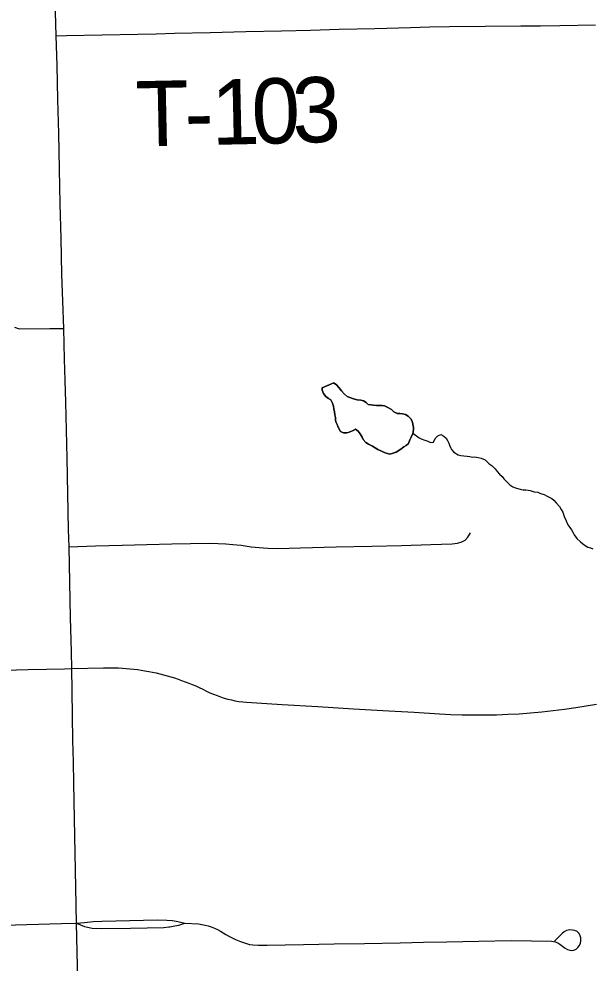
# Model space of a CAD drawing. Extents: x 103424 to 290657, y 38711 to 110967.
# Drawn here: x 214249.2567 to 214249.5064, y 40211.5108 to 40211.922 of the extents above; entities that cross this region are included whole.
import ezdxf

# ---------------------------------------------------------------- set-up
doc = ezdxf.new("R2010")
doc.units = 0
for name, color, linetype in [('GM_X_County_Road', 7, 'Continuous'), ('GM_X_Minor_Lake', 7, 'Continuous'), ('GM_X_Minor_River', 7, 'Continuous'), ('GM_X_Township_Road', 7, 'Continuous'), ('GM_X_Township_Road_Text', 7, 'Continuous')]:
    doc.layers.add(name, color=color, linetype=linetype)

msp = doc.modelspace()

# ---------------------------------------------------------------- linework, layer by layer
at = {"layer": 'GM_X_County_Road'}
msp.add_lwpolyline([(214249.28238, 40211.50338), (214249.28214, 40211.51577), (214249.2819, 40211.52816), (214249.28159, 40211.54369), (214249.28129, 40211.5587), (214249.28099, 40211.5737), (214249.28066, 40211.58923), (214249.28046, 40211.5985), (214249.28026, 40211.60777), (214249.28008, 40211.61855), (214249.27991, 40211.62932), (214249.27975, 40211.63908), (214249.27965, 40211.64632), (214249.27928, 40211.66135), (214249.27896, 40211.67674), (214249.27863, 40211.69212), (214249.2784, 40211.69967), (214249.27807, 40211.71521), (214249.27774, 40211.73074), (214249.27749, 40211.74293), (214249.27723, 40211.75512), (214249.27694, 40211.76447), (214249.27665, 40211.77383), (214249.27625, 40211.78717), (214249.27584, 40211.799), (214249.27543, 40211.81083), (214249.27509, 40211.82636), (214249.27477, 40211.84142), (214249.27445, 40211.85648), (214249.27409, 40211.87201), (214249.27374, 40211.88682), (214249.27339, 40211.90164), (214249.27302, 40211.91461), (214249.27257, 40211.93014)], dxfattribs=at)
at = {"layer": 'GM_X_Minor_Lake'}
for points in [[(214249.39386, 40211.7635), (214249.38883, 40211.76136), (214249.38885, 40211.76022), (214249.38945, 40211.7589), (214249.39042, 40211.75759), (214249.39158, 40211.75666), (214249.39254, 40211.75611), (214249.39332, 40211.7546), (214249.39372, 40211.75328), (214249.39394, 40211.75214), (214249.39415, 40211.75081), (214249.39436, 40211.74949), (214249.39457, 40211.74835), (214249.39459, 40211.7474), (214249.3948, 40211.74645), (214249.39539, 40211.74532), (214249.39579, 40211.74419), (214249.39677, 40211.7423), (214249.39811, 40211.74176), (214249.39963, 40211.74178), (214249.40057, 40211.74199), (214249.40208, 40211.74259), (214249.4034, 40211.74337), (214249.40455, 40211.74244), (214249.40533, 40211.74132), (214249.40631, 40211.73982), (214249.40671, 40211.73887), (214249.40787, 40211.73756), (214249.40902, 40211.73682), (214249.41075, 40211.7359), (214249.41305, 40211.73442), (214249.41631, 40211.73296), (214249.41822, 40211.73242), (214249.41973, 40211.73283), (214249.42105, 40211.73323), (214249.42311, 40211.7346), (214249.42443, 40211.73558), (214249.42537, 40211.73616)], [(214249.39386, 40211.7635), (214249.39411, 40211.76336), (214249.39508, 40211.76262), (214249.39605, 40211.76149), (214249.39721, 40211.75999), (214249.39838, 40211.75868), (214249.39973, 40211.75757), (214249.4024, 40211.75647), (214249.40412, 40211.75612), (214249.40564, 40211.75596), (214249.40679, 40211.7556), (214249.40794, 40211.75486), (214249.4089, 40211.75412), (214249.41023, 40211.75395), (214249.41119, 40211.75378), (214249.41252, 40211.75361), (214249.41366, 40211.75363), (214249.41499, 40211.75366), (214249.41594, 40211.75348), (214249.41747, 40211.75275), (214249.41901, 40211.75183), (214249.41997, 40211.7509), (214249.42151, 40211.75016), (214249.42265, 40211.75018), (214249.42379, 40211.75001), (214249.42512, 40211.74966), (214249.42628, 40211.74892), (214249.42744, 40211.7478), (214249.42802, 40211.74686), (214249.42824, 40211.74553), (214249.42864, 40211.74402), (214249.42866, 40211.74307), (214249.42831, 40211.74135), (214249.42758, 40211.73982), (214249.42703, 40211.73867), (214249.42649, 40211.73713), (214249.42537, 40211.73616), (214249.42443, 40211.73558), (214249.42311, 40211.7346), (214249.42105, 40211.73323), (214249.41973, 40211.73283), (214249.41822, 40211.73242), (214249.41631, 40211.73296), (214249.41305, 40211.73442), (214249.41075, 40211.7359), (214249.40902, 40211.73682), (214249.40787, 40211.73756), (214249.40671, 40211.73887), (214249.40631, 40211.73982), (214249.40533, 40211.74132), (214249.40455, 40211.74244), (214249.4034, 40211.74337), (214249.40208, 40211.74259), (214249.40057, 40211.74199), (214249.39963, 40211.74178), (214249.39811, 40211.74176), (214249.39677, 40211.7423), (214249.39579, 40211.74419), (214249.39539, 40211.74532), (214249.3948, 40211.74645), (214249.39459, 40211.7474), (214249.39457, 40211.74835), (214249.39436, 40211.74949), (214249.39415, 40211.75081), (214249.39394, 40211.75214), (214249.39372, 40211.75328), (214249.39332, 40211.7546), (214249.39254, 40211.75611), (214249.39158, 40211.75666), (214249.39042, 40211.75759), (214249.38945, 40211.7589), (214249.38885, 40211.76022), (214249.38883, 40211.76136), (214249.39386, 40211.7635)], [(214249.42537, 40211.73616), (214249.42649, 40211.73713), (214249.42703, 40211.73867), (214249.42758, 40211.73982), (214249.42831, 40211.74135), (214249.42866, 40211.74307), (214249.42864, 40211.74402), (214249.42824, 40211.74553), (214249.42802, 40211.74686), (214249.42744, 40211.7478), (214249.42628, 40211.74892), (214249.42512, 40211.74966), (214249.42379, 40211.75001), (214249.42265, 40211.75018), (214249.42151, 40211.75016), (214249.41997, 40211.7509), (214249.41901, 40211.75183), (214249.41747, 40211.75275), (214249.41594, 40211.75348), (214249.41499, 40211.75366), (214249.41366, 40211.75363), (214249.41252, 40211.75361), (214249.41119, 40211.75378), (214249.41023, 40211.75395), (214249.4089, 40211.75412), (214249.40794, 40211.75486), (214249.40679, 40211.7556), (214249.40564, 40211.75596), (214249.40412, 40211.75612), (214249.4024, 40211.75647), (214249.39973, 40211.75757), (214249.39838, 40211.75868), (214249.39721, 40211.75999), (214249.39605, 40211.76149), (214249.39508, 40211.76262), (214249.39411, 40211.76336), (214249.39386, 40211.7635)]]:
    msp.add_lwpolyline(points, dxfattribs=at)
at = {"layer": 'GM_X_Minor_River'}
msp.add_lwpolyline([(214249.42837, 40211.74162), (214249.431, 40211.7395), (214249.43196, 40211.73913), (214249.43349, 40211.73859), (214249.43483, 40211.73805), (214249.43598, 40211.7375), (214249.4373, 40211.73771), (214249.43803, 40211.73924), (214249.43915, 40211.7404), (214249.44047, 40211.741), (214249.44181, 40211.74026), (214249.44278, 40211.73933), (214249.44337, 40211.73839), (214249.44396, 40211.73726), (214249.44435, 40211.73631), (214249.44475, 40211.73537), (214249.44515, 40211.73443), (214249.44612, 40211.7333), (214249.44804, 40211.7322), (214249.44918, 40211.73184), (214249.45051, 40211.73167), (214249.45204, 40211.73151), (214249.45318, 40211.73134), (214249.45432, 40211.73117), (214249.45527, 40211.73119), (214249.45679, 40211.73102), (214249.45813, 40211.73067), (214249.45985, 40211.72994), (214249.46159, 40211.72826), (214249.46293, 40211.72733), (214249.4641, 40211.72602), (214249.46507, 40211.7249), (214249.46604, 40211.72378), (214249.4672, 40211.72266), (214249.46797, 40211.72172), (214249.46933, 40211.72022), (214249.47049, 40211.7191), (214249.47183, 40211.71818), (214249.47298, 40211.71782), (214249.47546, 40211.7171), (214249.47641, 40211.71693), (214249.47755, 40211.71695), (214249.47851, 40211.71678), (214249.47946, 40211.7166), (214249.48118, 40211.71606), (214249.4827, 40211.7159), (214249.48385, 40211.71535), (214249.48557, 40211.71481), (214249.48653, 40211.71426), (214249.48768, 40211.71371), (214249.48883, 40211.71316), (214249.48979, 40211.71242), (214249.49076, 40211.71129), (214249.49212, 40211.70961), (214249.4929, 40211.70829), (214249.49368, 40211.70716), (214249.49428, 40211.70527), (214249.49508, 40211.70339), (214249.49587, 40211.70169), (214249.49665, 40211.70056), (214249.49743, 40211.69944), (214249.49801, 40211.6985), (214249.4986, 40211.69737), (214249.49977, 40211.69567), (214249.50132, 40211.69418), (214249.50286, 40211.69288), (214249.50459, 40211.69196), (214249.50573, 40211.6916), (214249.50669, 40211.69124)], dxfattribs=at)
at = {"layer": 'GM_X_Township_Road'}
for points in [[(214249.27302, 40211.91461), (214249.27749, 40211.91476), (214249.29302, 40211.91506), (214249.30856, 40211.91536), (214249.31656, 40211.91552), (214249.32457, 40211.91568), (214249.3401, 40211.91606), (214249.35563, 40211.91644), (214249.37116, 40211.91681), (214249.38368, 40211.91712), (214249.3962, 40211.91742), (214249.41173, 40211.91783), (214249.42726, 40211.91825), (214249.43578, 40211.91847), (214249.4443, 40211.9187), (214249.45984, 40211.91881), (214249.47537, 40211.91892), (214249.48386, 40211.91899), (214249.49234, 40211.91905), (214249.50787, 40211.91941)], [(214249.25482, 40211.78774), (214249.2569, 40211.78699), (214249.27021, 40211.78711), (214249.27625, 40211.78717)], [(214249.27863, 40211.69212), (214249.29014, 40211.69244), (214249.30165, 40211.69275), (214249.31251, 40211.69304), (214249.32338, 40211.69334), (214249.33152, 40211.69349), (214249.33966, 40211.69364), (214249.34356, 40211.69354), (214249.34688, 40211.69335), (214249.3499, 40211.69315), (214249.3536, 40211.69276), (214249.35789, 40211.6921), (214249.3614, 40211.69171), (214249.3651, 40211.69149), (214249.36949, 40211.6914), (214249.37943, 40211.69164), (214249.39496, 40211.69202), (214249.41048, 40211.6924), (214249.42332, 40211.69271), (214249.43615, 40211.69303), (214249.44551, 40211.69334), (214249.44771, 40211.6937), (214249.44968, 40211.69421), (214249.45115, 40211.695), (214249.45223, 40211.69626), (214249.45343, 40211.69819)], [(214249.24528, 40211.63823), (214249.26081, 40211.63861), (214249.26869, 40211.6388), (214249.27657, 40211.63899), (214249.27975, 40211.63908)], [(214249.27975, 40211.63908), (214249.29354, 40211.6394), (214249.30015, 40211.63933), (214249.3018, 40211.63924), (214249.30344, 40211.63912), (214249.3051, 40211.63897), (214249.30673, 40211.6388), (214249.30839, 40211.63859), (214249.31002, 40211.63836), (214249.31166, 40211.6381), (214249.31327, 40211.63781), (214249.3149, 40211.63749), (214249.31652, 40211.63714), (214249.31812, 40211.63676), (214249.31973, 40211.63636), (214249.32132, 40211.63593), (214249.32291, 40211.63547), (214249.3245, 40211.63498), (214249.32606, 40211.63447), (214249.32762, 40211.63393), (214249.32918, 40211.63336), (214249.33073, 40211.63277), (214249.33226, 40211.63214), (214249.33378, 40211.63149), (214249.3353, 40211.63081), (214249.33679, 40211.63011), (214249.33847, 40211.62929), (214249.33996, 40211.62857), (214249.34148, 40211.6279), (214249.34302, 40211.62728), (214249.34458, 40211.62673), (214249.34615, 40211.62623), (214249.34773, 40211.62577), (214249.34934, 40211.62538), (214249.35098, 40211.62504), (214249.35259, 40211.62476), (214249.35424, 40211.62454), (214249.35588, 40211.62437), (214249.37139, 40211.62344), (214249.38689, 40211.62252), (214249.4024, 40211.6216), (214249.4179, 40211.62067), (214249.42889, 40211.62002), (214249.43988, 40211.61936), (214249.44483, 40211.61911), (214249.44981, 40211.61894), (214249.45476, 40211.61886), (214249.46468, 40211.61897), (214249.46964, 40211.61915), (214249.47459, 40211.61941), (214249.47954, 40211.61978), (214249.48449, 40211.62021), (214249.48942, 40211.62074), (214249.49435, 40211.62135), (214249.49925, 40211.62205), (214249.50828, 40211.62356)], [(214249.24506, 40211.52719), (214249.26016, 40211.52761), (214249.27526, 40211.52803), (214249.2819, 40211.52816)], [(214249.2819, 40211.52816), (214249.2853, 40211.52849), (214249.28924, 40211.52887), (214249.29283, 40211.52909), (214249.30503, 40211.52932), (214249.31693, 40211.5297), (214249.32114, 40211.52956), (214249.3237, 40211.52932), (214249.32602, 40211.52888), (214249.32902, 40211.52813)], [(214249.2819, 40211.52816), (214249.28529, 40211.52669), (214249.28862, 40211.526), (214249.29275, 40211.52581), (214249.30531, 40211.52605), (214249.31986, 40211.52631), (214249.32197, 40211.52656)], [(214249.32197, 40211.52656), (214249.32249, 40211.52662), (214249.32464, 40211.527), (214249.32644, 40211.52735), (214249.32902, 40211.52813)], [(214249.32902, 40211.52813), (214249.33499, 40211.52792), (214249.33641, 40211.52768), (214249.3378, 40211.52737), (214249.3392, 40211.52699), (214249.34055, 40211.52654), (214249.3419, 40211.52602), (214249.34321, 40211.52543), (214249.34448, 40211.52476), (214249.34574, 40211.52404), (214249.3468, 40211.52333), (214249.34876, 40211.52231), (214249.35104, 40211.52112), (214249.3533, 40211.52019), (214249.35583, 40211.51928), (214249.35723, 40211.51897), (214249.35865, 40211.51874), (214249.36091, 40211.51861), (214249.36485, 40211.51866), (214249.37278, 40211.51879), (214249.38071, 40211.51892), (214249.394, 40211.51915), (214249.40729, 40211.51937), (214249.42282, 40211.51968), (214249.43298, 40211.51987), (214249.44313, 40211.52008), (214249.45712, 40211.52035), (214249.47111, 40211.52063), (214249.47993, 40211.52053), (214249.48875, 40211.52043), (214249.49023, 40211.52007), (214249.49142, 40211.51961), (214249.4923, 40211.51911), (214249.4935, 40211.51813), (214249.49461, 40211.51729), (214249.49569, 40211.51676), (214249.49667, 40211.51647), (214249.49759, 40211.51634), (214249.49847, 40211.51648), (214249.49939, 40211.51694), (214249.50023, 40211.51764), (214249.5008, 40211.51836), (214249.50129, 40211.5194), (214249.50154, 40211.52059), (214249.50147, 40211.52176), (214249.50121, 40211.52274), (214249.50073, 40211.5237), (214249.49992, 40211.52455), (214249.49893, 40211.52497), (214249.49787, 40211.52522), (214249.49664, 40211.52529), (214249.49519, 40211.525), (214249.49417, 40211.52441), (214249.49333, 40211.5237), (214249.48999, 40211.52043)]]:
    msp.add_lwpolyline(points, dxfattribs=at)

# ---------------------------------------------------------------- texts
at = {"layer": 'GM_X_Township_Road_Text'}
for s, rotation, p in [('3', 1.8823, (214249.37616, 40211.86788)), ('T', 1.1786, (214249.30788, 40211.8664)), ('1', 1.2244, (214249.34081, 40211.86708)), ('0', 1.3551, (214249.35838, 40211.86746)), ('-', 1.2023, (214249.32914, 40211.86684))]:
    msp.add_text(s, height=0.02841, rotation=rotation, dxfattribs=at).set_placement(p)

doc.saveas('drawing.dxf')
